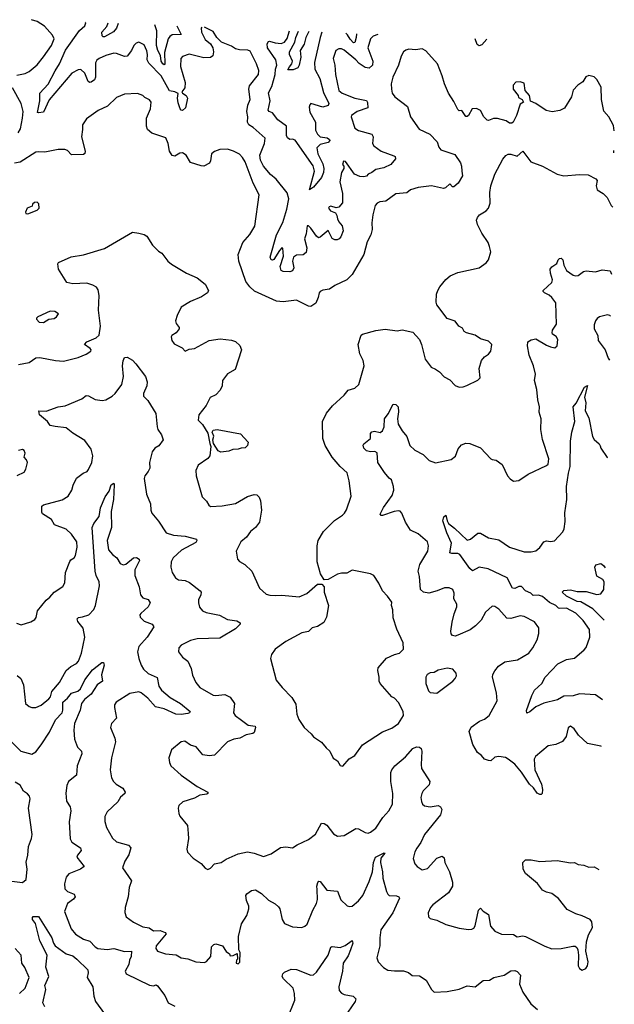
# Model space of a CAD drawing. Extents: x 1839239 to 1929705, y 762242 to 910352.
# Tile 429 of 429: x 1919714 to 1924207, y 900534 to 907969. Entities that reach past the tile are written whole.
import ezdxf

# ---------------------------------------------------------------- set-up
doc = ezdxf.new("R2010")
doc.units = 0

msp = doc.modelspace()

# ---------------------------------------------------------------- linework, layer by layer
at = {"layer": '0CON10XD'}
for points in [[(1919691.1, 907548.9), (1919755, 907561.5), (1919785, 907577.1), (1919845, 907628.6), (1919895, 907688.6), (1919954.5, 907775), (1919973.3, 907825), (1919961.4, 907851.4), (1919900.3, 907920.3), (1919845, 907954.3), (1919803.5, 907968.7)], [(1921090.2, 907913.3), (1921084.2, 907905), (1921087.1, 907875), (1921115, 907819.2), (1921155.7, 907785.7), (1921172.5, 907755), (1921178.6, 907725), (1921172, 907695), (1921155, 907682), (1921105, 907681.9), (1920995, 907707.9), (1920945, 907690.6), (1920930.5, 907675), (1920928.2, 907615), (1920963.3, 907495), (1920960.8, 907455), (1920939.7, 907425), (1920944.7, 907415), (1920972.8, 907395), (1920981.8, 907375), (1920967.7, 907302.3), (1920945, 907283.3), (1920934.6, 907284.6), (1920926, 907296), (1920910.8, 907340.8), (1920905.8, 907375), (1920910.3, 907410.3), (1920885, 907423.8), (1920845, 907432.5), (1920783.3, 907545), (1920690.9, 907640.9), (1920676.5, 907665), (1920679.7, 907705), (1920675, 907734), (1920655, 907779.4), (1920615, 907800), (1920595, 907792), (1920576, 907775), (1920559.2, 907735), (1920525, 907693.1), (1920505, 907689.5), (1920445, 907713.3), (1920425, 907715.5), (1920365, 907698.8), (1920313.7, 907676.4), (1920297.1, 907662.9), (1920286.7, 907643.3), (1920287.8, 907535), (1920279.4, 907515), (1920255, 907496.7), (1920245, 907494.4), (1920231.9, 907501.9), (1920205.3, 907565), (1920175, 907592), (1920155, 907590.6), (1920108.2, 907565), (1919935.8, 907364.2), (1919895, 907270), (1919855, 907264.3), (1919848.3, 907268.3), (1919866.2, 907355), (1919865.7, 907415), (1919928.6, 907481.4), (1919982.9, 907582.9), (1920015.5, 907634.5), (1920061.2, 907738.8), (1920165, 907887.8), (1920205, 907923.3), (1920214.1, 907945), (1920212.1, 907951.1)], [(1920458.3, 907940.5), (1920444.2, 907905.8), (1920422, 907878), (1920355, 907840), (1920345, 907840), (1920337.9, 907847.9), (1920335.5, 907875), (1920371.5, 907918.5), (1920381.7, 907943.8)], [(1920902.2, 907921.4), (1920933, 907857), (1920865, 907854.5), (1920847.1, 907842.9), (1920836.2, 907825), (1920808.8, 907721.2), (1920811.4, 907635), (1920805, 907628.6), (1920795, 907635.6), (1920783.8, 907655), (1920778.8, 907698.8), (1920757.7, 907735), (1920746.7, 907775), (1920750.2, 907885), (1920736.2, 907928.6)], [(1922421, 907856.1), (1922385, 907843.3), (1922364.1, 907825), (1922343.5, 907755), (1922381.4, 907655), (1922378.5, 907625), (1922355, 907603.2), (1922325, 907608.4), (1922278.5, 907638.5), (1922255, 907665.8), (1922165, 907739.1), (1922145, 907747.8), (1922125, 907747.8), (1922103.1, 907735), (1922082.9, 907675), (1922094.7, 907625), (1922099.4, 907555), (1922124.6, 907435), (1922150, 907415), (1922245, 907377.1), (1922335, 907358.6), (1922342.4, 907342.4), (1922345, 907304), (1922262.9, 907275), (1922220.6, 907245), (1922217.8, 907235), (1922245, 907148.8), (1922275, 907130.9), (1922375.5, 907105.5), (1922384.2, 907085), (1922380.6, 907035), (1922389.2, 907015), (1922445, 906975.6), (1922541.9, 906941.9), (1922551.2, 906935), (1922552.3, 906917.7), (1922518.8, 906875), (1922465, 906851.2), (1922405, 906838.5), (1922375, 906814.4), (1922346.8, 906803.2), (1922333.2, 906786.8), (1922315, 906781.9), (1922285, 906784.4), (1922243.4, 906803.4), (1922175, 906897.5), (1922160, 906900), (1922153.8, 906875), (1922163.3, 906863.3), (1922163.3, 906845), (1922145.9, 906814.1), (1922133.3, 906745), (1922153.5, 906655), (1922152, 906585), (1922125, 906552), (1922105, 906549.2), (1922065, 906560), (1922051.2, 906555), (1922048, 906545), (1922062, 906525), (1922100, 906510), (1922111.1, 906491.1), (1922115.6, 906464.4), (1922125, 906442.5), (1922150.9, 906410.9), (1922157.5, 906375), (1922141.4, 906328.6), (1922126.9, 906313.1), (1922112.4, 906307.6), (1922095, 906305.9), (1922075.3, 906315.3), (1922045, 906375.8), (1921985, 906326.2), (1921972.3, 906322.3), (1921956.2, 906335), (1921915, 906393.3), (1921895, 906412.5), (1921885, 906412.5), (1921877.7, 906352.3), (1921866, 906315), (1921884.5, 906245), (1921878.5, 906211.5), (1921856.7, 906193.3), (1921805, 906190.4), (1921783.5, 906175), (1921775.6, 906145), (1921785.7, 906095), (1921775, 906072.9), (1921755, 906064.5), (1921705, 906068), (1921690.8, 906075), (1921683.1, 906105), (1921706, 906184), (1921703.3, 906243.3), (1921695, 906246.7), (1921676, 906225), (1921635, 906158), (1921625, 906152.5), (1921615, 906156.2), (1921607.5, 906175), (1921654.6, 906345), (1921703, 906437), (1921731.9, 906538.1), (1921746.7, 906615), (1921735, 906661.4), (1921652.5, 906765), (1921609.7, 906799.7), (1921555, 906862.5), (1921533.3, 906906.7), (1921528.6, 906945), (1921564.6, 907035), (1921567.8, 907075), (1921478.9, 907155), (1921445.5, 907175.5), (1921434.8, 907195), (1921437.5, 907235), (1921429.5, 907275), (1921436.9, 907323.1), (1921455.4, 907365), (1921444.1, 907445), (1921451.4, 907468.6), (1921517.9, 907555), (1921520.4, 907585), (1921504.4, 907635), (1921455, 907730), (1921437.7, 907737.7), (1921375, 907740), (1921345, 907747.5), (1921315, 907768.5), (1921238.9, 907798.9), (1921204.4, 907834.4), (1921175, 907878.9), (1921109.6, 907912.5)], [(1921998.1, 907874.3), (1921983.1, 907835), (1921941.1, 907645), (1921944.7, 907595), (1921982.4, 907525), (1922010, 907420), (1922050.6, 907335), (1922045, 907320), (1922005, 907307.5), (1921915, 907336), (1921905, 907326.7), (1921901.7, 907308.3), (1921905, 907270.8), (1921948.4, 907195), (1921949.6, 907135), (1921964, 907104), (1921984.8, 907084.8), (1922036.1, 907076.1), (1922054.4, 907065), (1922057.1, 907057.1), (1922045, 907040.7), (1921983.6, 907025), (1921959.6, 907000.4), (1921966.8, 906956.8), (1922005, 906880), (1922011.6, 906845), (1922010, 906815), (1921995, 906776.9), (1921935, 906702.9), (1921903.3, 906683.3), (1921940.4, 906825), (1921930.5, 906865), (1921795, 907058.9), (1921775, 907067.1), (1921755, 907064.4), (1921737.5, 907077.5), (1921731.1, 907095), (1921729.4, 907165), (1921663.5, 907213.5), (1921625.3, 907265.3), (1921600, 907275), (1921591.9, 907285), (1921607.5, 907355), (1921594.7, 907415.3), (1921619.2, 907465), (1921645.3, 907555), (1921645.9, 907595), (1921655.8, 907625.8), (1921648.4, 907665), (1921587.5, 907755), (1921584.3, 907785.7), (1921593.3, 907805), (1921602.5, 907807.5), (1921643.6, 907793.6), (1921690.5, 907789.5), (1921715, 907800), (1921735, 907825.4), (1921752.6, 907884.8)], [(1921897.6, 907878.6), (1921874.9, 907835.1), (1921863.7, 907785), (1921833.5, 907735), (1921837.1, 907685), (1921824.7, 907625.3), (1921814.5, 907605.5), (1921780.3, 907589.7), (1921740.5, 907590.5), (1921753.6, 907613.6), (1921769.7, 907635), (1921775.4, 907655), (1921752.5, 907705), (1921751.9, 907725), (1921792.2, 907797.8), (1921800.6, 907835), (1921821.1, 907881.9)], [(1922258.4, 907863.1), (1922256.7, 907835), (1922245, 907797.5), (1922235, 907793.5), (1922211.7, 907821.7), (1922190.7, 907855), (1922179.4, 907866.5)], [(1923242.4, 907820.8), (1923205, 907780), (1923185, 907771.2), (1923171.7, 907781.7), (1923155.4, 907824.5)], [(1924207, 907130.2), (1924200, 907170), (1924166, 907236), (1924128.9, 907278.9), (1924110, 907365), (1924108.3, 907458.3), (1924075, 907517.5), (1924055, 907537.5), (1924015, 907547.5), (1923992.3, 907537.7), (1923969.5, 907500.5), (1923930, 907475), (1923895, 907436.2), (1923884.2, 907385), (1923829.5, 907300.5), (1923795, 907283.3), (1923737, 907273), (1923692.1, 907282.1), (1923615, 907336), (1923573.3, 907353.3), (1923565, 907397.5), (1923533.6, 907433.6), (1923525, 907490), (1923495, 907500), (1923463, 907497), (1923442.5, 907475), (1923442.5, 907445), (1923480, 907395), (1923481.7, 907381.7), (1923510, 907365), (1923520, 907345), (1923495, 907330), (1923466.7, 907245), (1923442.5, 907195), (1923433, 907187), (1923415, 907187.5), (1923390, 907205), (1923325, 907223.3), (1923295, 907223.3), (1923255, 907207.5), (1923245, 907210), (1923220, 907235), (1923195, 907283.3), (1923165, 907297.5), (1923133.9, 907296.1), (1923104.1, 907245.9), (1923095, 907236.7), (1923085, 907237.5), (1923055, 907282.5), (1923035, 907280), (1923025, 907290), (1922995, 907350), (1922953.3, 907415), (1922923.2, 907483.2), (1922907.1, 907545), (1922872, 907635), (1922782.7, 907732.7), (1922755, 907748), (1922705, 907740), (1922655, 907745.8), (1922630.6, 907739.4), (1922613.2, 907726.8), (1922595.7, 907694.3), (1922575.6, 907625), (1922532.2, 907535), (1922521.9, 907485), (1922523.4, 907443.4), (1922528.6, 907415), (1922547.4, 907387.4), (1922644.3, 907314.3), (1922666.2, 907235), (1922733, 907143), (1922813.3, 907105), (1922867.3, 907047.3), (1922880, 907005), (1922896.7, 906985), (1923001.4, 906951.4), (1923045, 906887.5), (1923052.9, 906862.9), (1923054.4, 906825.6), (1923060.8, 906789.2), (1923026.8, 906733.2), (1922995, 906706.2), (1922985, 906707.5), (1922965, 906728.8), (1922930.9, 906699.1), (1922915, 906694.3), (1922825, 906714.2), (1922725, 906702), (1922667.5, 906685), (1922638.3, 906661.7), (1922555, 906652.5), (1922481.2, 906598.8), (1922435, 906593.3), (1922415, 906584.3), (1922399.2, 906565), (1922381.8, 906495), (1922375.4, 906435), (1922378, 906385), (1922368, 906345), (1922338.9, 906291.1), (1922313.1, 906195), (1922226.4, 906045), (1922186.9, 906005), (1922095, 905962.3), (1922055, 905934.4), (1922004.3, 905925.7), (1921984.2, 905915.8), (1921976.2, 905905), (1921969.5, 905870.5), (1921952.3, 905827.7), (1921915, 905804), (1921895, 905806.2), (1921805, 905850.6), (1921705, 905838.8), (1921655, 905842.4), (1921489.1, 905919.1), (1921451.7, 905951.7), (1921422.6, 905992.6), (1921370.8, 906145), (1921364.1, 906195.9), (1921398.8, 906285), (1921453.4, 906346.6), (1921490.6, 906409.4), (1921524.2, 906645), (1921476.9, 906735), (1921416.5, 906895), (1921397.8, 906927.8), (1921375, 906954.2), (1921328.8, 906975), (1921285, 906991.2), (1921225, 906987.5), (1921185, 906974), (1921163.1, 906955), (1921156.6, 906903.4), (1921148, 906885), (1921105, 906863.8), (1921085, 906864), (1921005, 906891.2), (1920971.2, 906945), (1920945, 906963.8), (1920925, 906960), (1920885, 906937.1), (1920865, 906944), (1920845.6, 906975.6), (1920835.6, 907035), (1920816.9, 907076.9), (1920712, 907112), (1920678.9, 907138.9), (1920671.5, 907165), (1920672.2, 907225), (1920703.3, 907295), (1920706.7, 907345), (1920695, 907362.5), (1920660.5, 907380.5), (1920645.5, 907395.5), (1920605, 907411.1), (1920505, 907405.8), (1920445, 907380), (1920378, 907315), (1920308, 907282), (1920219.1, 907220.9), (1920188.6, 907175), (1920188.8, 907138.8), (1920180, 907085), (1920208.9, 906975), (1920205, 906958.8), (1920195, 906950.8), (1920105, 906948.9), (1920075, 906981.4), (1920055, 906988.8), (1920005, 906988.2), (1919905, 906968.9), (1919855, 906971.9), (1919835, 906967.1), (1919716.7, 906893.3), (1919675, 906885.4)], [(1919701.1, 907115), (1919719.6, 907145), (1919735.7, 907224.3), (1919739.7, 907275), (1919725.5, 907335), (1919658.6, 907455)], [(1924203.5, 906963.9), (1924202.5, 906965), (1924203.9, 906981.7)], [(1923264, 906256), (1923254.2, 906285), (1923205.8, 906355.8), (1923172.3, 906422.3), (1923166.7, 906455), (1923173.3, 906475), (1923187.5, 906495), (1923237.5, 906525), (1923256.7, 906545), (1923267.7, 906582.3), (1923267.5, 906665), (1923274, 906715), (1923305, 906802.5), (1923363.9, 906916.1), (1923387, 906943), (1923405, 906952.5), (1923425, 906952.5), (1923471.7, 906938.3), (1923515, 906976.7), (1923576, 906896), (1923665, 906863.8), (1923775, 906802.9), (1923825, 906790), (1923945, 906800.8), (1924008.3, 906798.3), (1924066.1, 906766.1), (1924077.5, 906755), (1924070, 906715), (1924077.5, 906685), (1924122.5, 906655), (1924153.3, 906625), (1924182.5, 906565), (1924194.9, 906552.8)], [(1919775, 906502.5), (1919845, 906530), (1919860, 906545), (1919858.3, 906578.3), (1919845, 906590), (1919825, 906587.5), (1919810, 906575), (1919808.3, 906561.7), (1919770, 906545), (1919757.5, 906515), (1919760, 906505), (1919775, 906502.5)], [(1919705, 905364), (1919785, 905379.2), (1919835, 905415.7), (1919865, 905417.8), (1919985, 905394.3), (1920045, 905390.6), (1920155, 905416.7), (1920217.4, 905442.6), (1920251.2, 905465), (1920253.8, 905475), (1920246, 905485), (1920203.3, 905515), (1920220, 905535), (1920292.7, 905567.3), (1920313.6, 905586.4), (1920323.8, 905655), (1920309.7, 905775), (1920315.3, 905885.3), (1920308, 905928), (1920295, 905950), (1920267.5, 905965), (1920222, 905978), (1920115, 905974.3), (1920070, 905985), (1920006.7, 906085), (1920002.5, 906125), (1920007.5, 906135), (1920101.7, 906178.3), (1920196.1, 906193.9), (1920355, 906241.2), (1920565, 906364), (1920615, 906356), (1920655, 906346.2), (1920675, 906333.3), (1920718, 906265), (1920761.7, 906221.7), (1920788.8, 906205), (1920834, 906145), (1920861.7, 906121.7), (1920974.3, 906054.3), (1921055, 906020), (1921115, 905972.5), (1921140, 905925), (1921133.3, 905905), (1921086.7, 905876.7), (1921005, 905840.8), (1920935, 905798), (1920904.1, 905735.9), (1920890, 905695), (1920896.7, 905675), (1920920, 905645), (1920920, 905635), (1920895, 905604), (1920863.8, 905585), (1920858.8, 905575), (1920863.8, 905545), (1920881.7, 905521.7), (1920940.7, 905490.7), (1920965, 905466.7), (1920995, 905481.2), (1921035, 905486), (1921145, 905545.7), (1921228.8, 905558.8), (1921315, 905549.2), (1921345, 905538), (1921377.9, 905507.9), (1921389.2, 905475), (1921342.3, 905327.7), (1921283.8, 905295), (1921246.2, 905245), (1921244, 905205), (1921229.1, 905170.9), (1921195, 905136.2), (1921152, 905115), (1921124.1, 905055.9), (1921066.7, 904985), (1921063.3, 904945), (1921095, 904912.5), (1921135.5, 904845.5), (1921149.6, 904769.6), (1921158.6, 904745), (1921150.4, 904675), (1921135, 904655.6), (1921063.3, 904605), (1921044.2, 904565), (1921048, 904525), (1921093.3, 904365), (1921125, 904332.5), (1921142.3, 904302.3), (1921155, 904293.8), (1921245, 904298.8), (1921345, 904316.2), (1921435, 904368), (1921485, 904384), (1921505, 904381.2), (1921523.2, 904363.2), (1921534.3, 904335), (1921540, 904265), (1921525.6, 904175), (1921495.8, 904135), (1921457.2, 904102.8), (1921427.6, 904062.4), (1921384.2, 904025.8), (1921350, 903955), (1921358.8, 903895), (1921375, 903878), (1921415, 903854.2), (1921467.1, 903805), (1921525.8, 903675), (1921575, 903630.8), (1921605, 903624.3), (1921645, 903620), (1921695, 903623.8), (1921825, 903610), (1921883, 903637), (1921965, 903707.5), (1921997, 903707), (1922013.3, 903685), (1922013.8, 903645), (1922046.2, 903545), (1922032.3, 903457.7), (1922012.3, 903417.7), (1921965, 903386.2), (1921925, 903376.7), (1921895, 903350), (1921845, 903340), (1921725, 903272.5), (1921643.3, 903215), (1921616.2, 903175), (1921610, 903145), (1921652.3, 902982.3), (1921696.7, 902925), (1921770.9, 902850.9), (1921800.5, 902800.5), (1921808.5, 902725), (1921823.6, 902683.6), (1921862.5, 902625), (1921916.8, 902576.8), (1921935, 902553.8), (1921995, 902513.3), (1922029.3, 902469.3), (1922057.5, 902445), (1922083, 902393), (1922115, 902373.3), (1922135, 902337.5), (1922155, 902332.5), (1922202.2, 902387.8), (1922245, 902413.3), (1922305, 902492.9), (1922455, 902592.5), (1922525, 902618), (1922575, 902653.3), (1922614.2, 902715), (1922610.8, 902745), (1922575, 902813.3), (1922545, 902844.5), (1922524.7, 902854.7), (1922438.8, 902955), (1922430, 902975), (1922431.2, 903005), (1922418.8, 903055), (1922422.5, 903075), (1922485, 903146.7), (1922545, 903176), (1922583.6, 903186.4), (1922613.6, 903216.4), (1922612.3, 903262.3), (1922562.5, 903367.5), (1922537, 903453), (1922533.6, 903513.6), (1922523.3, 903545), (1922525, 903570), (1922493.8, 903615), (1922455.6, 903655.6), (1922427.5, 903715), (1922390.5, 903770.5), (1922363.8, 903783.8), (1922225, 903812.9), (1922185, 903788.8), (1922145, 903790), (1922115, 903781.2), (1922045, 903742.5), (1922015, 903740), (1921986.7, 903785), (1921960.8, 903875), (1921962, 903995), (1921968.8, 904035), (1922008.8, 904105), (1922093.3, 904186.7), (1922153.8, 904226.2), (1922167.9, 904242.1), (1922183.3, 904266.7), (1922218.8, 904371.2), (1922204.2, 904485.8), (1922187.8, 904547.8), (1922136.2, 904595), (1922075, 904664.3), (1922022.6, 904752.6), (1922004.4, 904805), (1922001.1, 904935), (1922031.4, 904998.6), (1922076.8, 905053.2), (1922165, 905133.8), (1922195, 905172), (1922245, 905186.7), (1922276, 905215), (1922316, 905355), (1922310, 905395), (1922284, 905445), (1922272, 905515), (1922295, 905586), (1922305, 905594), (1922405, 905622.5), (1922475, 905632), (1922565, 905619.2), (1922605, 905626), (1922685, 905610), (1922734.2, 905554.2), (1922750, 905515), (1922776.7, 905405), (1922824.1, 905344.1), (1922855, 905330), (1922885, 905310), (1922921.7, 905271.7), (1922965, 905250), (1923005, 905206.7), (1923033.9, 905193.9), (1923065, 905196.2), (1923093.6, 905206.4), (1923175, 905247.5), (1923192.5, 905265), (1923186.2, 905335), (1923203.8, 905395), (1923226.1, 905423.9), (1923255.9, 905444.1), (1923273.6, 905466.4), (1923282.5, 905515), (1923255, 905540), (1923195, 905560), (1923155, 905586), (1923090, 905605), (1923073.3, 905615), (1923059.3, 905639.3), (1923032.5, 905655), (1923005, 905693.3), (1922943.6, 905713.6), (1922866.1, 905816.1), (1922861.2, 905835), (1922864.3, 905895), (1922872.5, 905925), (1922888.3, 905951.7), (1922933.4, 906006.6), (1922966.7, 906035), (1923025, 906060.6), (1923185, 906094.4), (1923237.6, 906132.4), (1923256, 906155), (1923274, 906215), (1923264, 906256)], [(1924109.9, 902479.4), (1924105, 902482), (1924003.2, 902503.2), (1923936.7, 902565), (1923903.3, 902615), (1923875, 902633.3), (1923859.3, 902620.7), (1923842, 902555), (1923815, 902518), (1923765, 902496), (1923706.7, 902485), (1923611.2, 902405), (1923600.8, 902385), (1923607.5, 902305), (1923656.6, 902196.6), (1923664.3, 902155), (1923662, 902125), (1923655, 902118), (1923645, 902118.6), (1923625, 902129.4), (1923597.3, 902167.3), (1923566.9, 902195), (1923505.5, 902285.5), (1923455, 902346.2), (1923405, 902386), (1923383.6, 902396.4), (1923335, 902406.2), (1923305, 902398.8), (1923275, 902373.3), (1923255, 902373.8), (1923225, 902384), (1923202.3, 902412.3), (1923172.2, 902435), (1923137.5, 902495), (1923110, 902595), (1923125, 902625.8), (1923188.8, 902671.2), (1923225, 902688.1), (1923261.9, 902715), (1923320.8, 902825), (1923316.6, 902886.6), (1923286.4, 903005), (1923288.9, 903025), (1923305, 903052), (1923331.8, 903088.2), (1923380.3, 903119.7), (1923475, 903135.8), (1923562, 903185), (1923591.4, 903225), (1923623.1, 903285), (1923635.7, 903335), (1923635.7, 903375.7), (1923605, 903422), (1923525, 903462), (1923495, 903467.5), (1923425, 903447.5), (1923395, 903450), (1923335, 903518), (1923305, 903538.8), (1923285, 903540), (1923234, 903496), (1923201.1, 903435), (1923159.2, 903390.8), (1923117.6, 903362.4), (1923025, 903320.6), (1923005, 903314.4), (1922985, 903318.8), (1922975, 903332.5), (1922971.9, 903351.9), (1922980.6, 903419.4), (1922996.8, 903483.2), (1923017.5, 903535), (1923015.8, 903555), (1922994.4, 903595), (1922997.9, 903637.9), (1922986.8, 903666.8), (1922958.3, 903678.3), (1922925, 903678.8), (1922867.5, 903655), (1922805, 903638.5), (1922765, 903645.5), (1922742.2, 903665), (1922735.4, 903765.4), (1922724.6, 903805.4), (1922738.5, 903855), (1922796.9, 903955), (1922802.7, 903995), (1922794.4, 904025), (1922725, 904087.5), (1922668, 904115), (1922630, 904175), (1922601.7, 904241.7), (1922588.3, 904258.3), (1922575, 904261.2), (1922543.9, 904253.9), (1922455, 904224.3), (1922444.3, 904224.3), (1922438, 904235), (1922463.3, 904285), (1922529.5, 904375), (1922540.6, 904415), (1922538.1, 904445), (1922523.1, 904493.1), (1922505, 904506.2), (1922469.8, 904549.8), (1922418.8, 904625), (1922415, 904697.5), (1922397.7, 904707.7), (1922365, 904705.7), (1922333.5, 904713.5), (1922314.5, 904734.5), (1922310, 904755), (1922314.5, 904765.5), (1922364, 904805), (1922365.8, 904844.2), (1922374.4, 904855.6), (1922395, 904861.4), (1922437.3, 904852.7), (1922455, 904863.8), (1922469.1, 904895), (1922470.5, 904955), (1922497.4, 904992.6), (1922535, 905066), (1922555, 905063.8), (1922574.2, 905044.2), (1922577, 905007), (1922569.4, 904955), (1922574.4, 904915), (1922602.9, 904865), (1922640.3, 904820.3), (1922662.4, 904752.4), (1922699.3, 904719.3), (1922762.5, 904685), (1922808.9, 904638.9), (1922855, 904623.3), (1922975, 904648.8), (1923006.5, 904673.5), (1923027.5, 904727.5), (1923051.2, 904758.8), (1923085, 904771.2), (1923115, 904769.2), (1923197, 904737), (1923275, 904653.3), (1923285, 904646.7), (1923315, 904643.3), (1923359.5, 904609.5), (1923400, 904525), (1923420.5, 904500.5), (1923445, 904483.8), (1923485, 904490), (1923555, 904536), (1923695, 904601.2), (1923707.1, 904612.9), (1923711.7, 904651.7), (1923665, 904797.5), (1923651.4, 904875), (1923653.8, 904955), (1923638.8, 905005), (1923642, 905045), (1923628.6, 905098.6), (1923621.8, 905175), (1923604.1, 905245), (1923611.1, 905291.1), (1923596.9, 905355), (1923564.4, 905435), (1923550, 905505), (1923553.3, 905535), (1923577.7, 905552.3), (1923615, 905560), (1923695, 905510), (1923725, 905498), (1923758.3, 905491.7), (1923776, 905505), (1923781.2, 905555), (1923767, 905577), (1923740, 905595), (1923736.2, 905605), (1923740, 905625), (1923770.7, 905669.3), (1923765, 905830), (1923735, 905871.2), (1923715, 905888.8), (1923680, 905905), (1923670, 905915), (1923670, 905925), (1923733.8, 905985), (1923740, 906005), (1923724.2, 906055), (1923723.3, 906085), (1923735, 906102.5), (1923773, 906127), (1923783.9, 906156.1), (1923793.9, 906166.1), (1923805, 906166.7), (1923817.5, 906155), (1923826.2, 906115), (1923844.5, 906074.5), (1923895, 906040), (1923915, 906033.3), (1923935, 906036.7), (1923975, 906066.7), (1923995, 906073.3), (1924065, 906064), (1924115, 906080), (1924175, 906073.3), (1924184.4, 906047.7)], [(1919895, 905682.5), (1919935, 905707.5), (1919975, 905713.3), (1919992.5, 905725), (1920008.3, 905748.3), (1919980, 905765), (1919945, 905768.8), (1919850, 905725), (1919840, 905715), (1919841.7, 905708.3), (1919860, 905685), (1919895, 905682.5)], [(1924177.7, 905730.1), (1924172.5, 905735), (1924155, 905741.2), (1924096.1, 905723.9), (1924077.7, 905712.3), (1924064.3, 905695.7), (1924054.3, 905665), (1924054.3, 905634.3), (1924082, 905585), (1924085, 905547.5), (1924114.3, 905505), (1924137.1, 905475), (1924161.7, 905411.7), (1924170.8, 905398.6)], [(1919690.8, 903410.8), (1919725, 903400), (1919798.1, 903421.9), (1919829.5, 903440.5), (1919838.8, 903455), (1919848.8, 903505), (1919913.3, 903585), (1919942.7, 903607.3), (1919974, 903645), (1920040.9, 903689.1), (1920054.5, 903715.5), (1920060, 903795), (1920092.4, 903877.6), (1920100, 903890), (1920125, 903905.8), (1920136.4, 903923.6), (1920149.1, 903985), (1920145.5, 904025), (1920104.3, 904085), (1920065, 904120.6), (1919976.2, 904155), (1919953.1, 904195), (1919887.4, 904237.4), (1919880.9, 904250.9), (1919880, 904295), (1919893.8, 904306.2), (1920035, 904343.1), (1920079.8, 904370.2), (1920108.6, 904415), (1920116.9, 904455), (1920142.1, 904507.9), (1920193.3, 904545), (1920223.2, 904556.8), (1920235, 904572), (1920259.5, 904625), (1920266.4, 904675), (1920253.1, 904725), (1920205, 904790), (1920115.6, 904845.6), (1920065, 904885.7), (1919982.7, 904897.3), (1919945, 904903.8), (1919922.9, 904935), (1919864.5, 904985), (1919857.5, 905015), (1919915, 905013.8), (1920005, 905045.4), (1920057.4, 905052.6), (1920184.2, 905105.8), (1920215, 905130), (1920235, 905128.8), (1920285, 905100.8), (1920335.9, 905094.1), (1920365, 905098), (1920413.7, 905126.3), (1920435, 905145.7), (1920485.3, 905214.7), (1920498.5, 905275), (1920491.5, 905355), (1920495, 905392.5), (1920505, 905416.7), (1920525, 905420), (1920565, 905396.7), (1920591.2, 905371.2), (1920665.6, 905275.6), (1920677.5, 905235), (1920675.8, 905205), (1920648.2, 905145), (1920648.2, 905125), (1920682.1, 905092.1), (1920743.1, 904995), (1920752.5, 904895), (1920758, 904875), (1920786, 904835), (1920798.8, 904795), (1920765, 904751.2), (1920735, 904734), (1920714.5, 904705.5), (1920694.4, 904625), (1920696.8, 904583.2), (1920685, 904556.2), (1920660, 904525), (1920654.3, 904505), (1920672.9, 904385), (1920702.7, 904312.7), (1920703.9, 904263.9), (1920712.7, 904242.7), (1920762.4, 904182.4), (1920821.2, 904095), (1920875.4, 904075.4), (1920965, 904068.5), (1921048.8, 904045), (1921052, 904035), (1921045, 904022), (1920937.6, 903962.4), (1920874.3, 903905), (1920859.4, 903875), (1920856.9, 903835), (1920867.1, 903795), (1920892, 903755), (1920915, 903739.2), (1920965, 903734.2), (1920998, 903718), (1921078, 903655), (1921086, 903645), (1921082.9, 903625), (1921065, 903587.5), (1921064.2, 903564.2), (1921072.1, 903532.1), (1921095, 903504), (1921122.4, 903492.4), (1921222.4, 903472.4), (1921285, 903440), (1921355, 903430), (1921380, 903415), (1921380, 903405), (1921345, 903369.2), (1921225, 903297.8), (1921055, 903293.1), (1921005, 903281.4), (1920933.8, 903245), (1920916.2, 903225), (1920913.8, 903195), (1920943.3, 903155), (1920984.4, 903124.4), (1921008.3, 903068.3), (1921019.3, 903019.3), (1921044.5, 902964.5), (1921075, 902926), (1921175, 902868.9), (1921195, 902864.6), (1921263.3, 902873.3), (1921305, 902852.9), (1921338.1, 902805), (1921329.2, 902735), (1921342.5, 902715), (1921389.5, 902679.5), (1921440.6, 902640.6), (1921492.5, 902635), (1921495.8, 902625), (1921485, 902586.7), (1921475, 902578.8), (1921425, 902567.5), (1921377.3, 902542.7), (1921333, 902537), (1921285, 902516.9), (1921185, 902414.4), (1921145, 902409.2), (1921098.3, 902418.3), (1921046.8, 902476.8), (1921005, 902491.2), (1920960.7, 902520.7), (1920935, 902516.7), (1920860, 902455), (1920840, 902395), (1920845, 902360), (1920856.7, 902335), (1920934.4, 902264.4), (1921055, 902179.2), (1921136.7, 902135), (1921136.7, 902125), (1921128.8, 902121.2), (1921075, 902114), (1921035, 902091.2), (1920946.1, 902063.9), (1920916.7, 902035), (1920911.2, 902015), (1920916.7, 901975), (1920923.8, 901955), (1920982, 901885), (1920985.8, 901824.2), (1920990, 901785), (1920978, 901705), (1920983, 901683), (1921025, 901637.5), (1921085, 901596), (1921115, 901561.2), (1921135, 901552), (1921155, 901561.2), (1921185, 901593.8), (1921235, 901604), (1921275, 901630), (1921365, 901671.2), (1921435, 901686), (1921485, 901675.7), (1921555, 901650.6), (1921615, 901670.8), (1921685, 901717.1), (1921725, 901722.9), (1921775, 901715.7), (1921810.8, 901739.2), (1921895, 901778.6), (1921950.2, 901819.8), (1921995, 901901.2), (1922015, 901898), (1922035.5, 901885.5), (1922085, 901820), (1922115, 901803.3), (1922165, 901808.8), (1922255, 901861.4), (1922275, 901859.2), (1922325, 901830), (1922347, 901827), (1922365, 901833.3), (1922406, 901865), (1922457.1, 901945), (1922504.3, 901995), (1922531.4, 902045), (1922533.1, 902125), (1922517.1, 902215), (1922519.2, 902285), (1922525.6, 902305), (1922549.4, 902335), (1922628.5, 902401.5), (1922684.2, 902465), (1922711.7, 902478.3), (1922735, 902475.7), (1922748, 902465), (1922752.9, 902445), (1922747.5, 902345), (1922751.2, 902315), (1922814, 902215), (1922808.1, 902191.9), (1922763.6, 902146.4), (1922751.4, 902125), (1922745.6, 902095), (1922750.6, 902065), (1922758.6, 902045), (1922773, 902033), (1922815, 902024.3), (1922875, 902036), (1922894.2, 902024.2), (1922904, 902005), (1922892.9, 901965), (1922771.4, 901815), (1922743.8, 901756.2), (1922715, 901714), (1922700.8, 901685), (1922688, 901635), (1922700, 901595), (1922716.2, 901575), (1922755, 901550), (1922795, 901560), (1922865, 901636.2), (1922905, 901653.3), (1922920, 901640), (1922926.2, 901605), (1922962.5, 901535), (1922984.3, 901455), (1922984, 901425), (1922955, 901376.7), (1922836.7, 901285), (1922818.8, 901265), (1922800, 901225), (1922803.3, 901195), (1922815, 901182.5), (1922865, 901168), (1922935, 901136), (1923035, 901110), (1923105, 901098.8), (1923129.3, 901100.7), (1923145, 901110), (1923155, 901127.5), (1923181.2, 901245), (1923195, 901260), (1923215, 901237.5), (1923255, 901212.5), (1923271.8, 901125), (1923305, 901087.1), (1923355, 901064.3), (1923445, 901060), (1923472.9, 901042.9), (1923515, 901050.8), (1923535, 901045.6), (1923682.8, 900972.8), (1923735, 900953.1), (1923805.7, 900954.3), (1923893.6, 900973.6), (1923911.7, 900971.7), (1923923.6, 900963.6), (1923930, 900945), (1923936.2, 900905), (1923934.2, 900824.2), (1923943.3, 900805), (1923965, 900792.5), (1923992.5, 900805), (1924003.8, 900825), (1924010, 900855), (1923991.2, 900935), (1923996, 901005), (1924011.3, 901058.7), (1924043.3, 901115), (1924037, 901157), (1924024.2, 901174.2), (1923965, 901202.9), (1923916.4, 901216.4), (1923850.9, 901250.9), (1923785, 901334), (1923735, 901371.2), (1923695, 901379.6), (1923665, 901394.5), (1923625.3, 901445.3), (1923535, 901521.2), (1923518, 901555), (1923516.1, 901603.9), (1923535, 901623.8), (1923577.5, 901625)], [(1924117.3, 902833.6), (1924065, 902870.5), (1923945, 902878.8), (1923895, 902863.3), (1923825, 902860.5), (1923777.8, 902832.2), (1923675, 902808.5), (1923615, 902779.5), (1923567.7, 902742.3), (1923545, 902732.5), (1923543.6, 902753.6), (1923583.7, 902866.3), (1923604.7, 902905.3), (1923658.1, 902955), (1923685.5, 903004.5), (1923780.8, 903105), (1923845, 903136.5), (1923905, 903148.2), (1923980.2, 903209.8), (1923993.1, 903226.9), (1924020.9, 903305), (1924019.5, 903365), (1923971.4, 903431.4), (1923915, 903488.4), (1923845, 903526.2), (1923795, 903521.8), (1923785, 903526), (1923764.7, 903545), (1923717, 903567), (1923665, 903613.6), (1923635, 903623), (1923595, 903621.1), (1923575, 903639.3), (1923536.3, 903656.3), (1923505, 903687.8), (1923485, 903689.3), (1923455, 903674.7), (1923437.1, 903677.1), (1923398.5, 903755), (1923252.7, 903822.7), (1923185.6, 903834.4), (1923135, 903808), (1923115, 903824), (1923039.4, 903929.4), (1923025, 903937.8), (1922978.1, 903938.1), (1922965, 903944), (1922976.7, 904015), (1922941.9, 904095), (1922912, 904185), (1922917.5, 904215), (1922935, 904227.5), (1922943.8, 904185), (1922954.3, 904164.3), (1923000.2, 904130.2), (1923095, 904039.4), (1923120.8, 904045), (1923175, 904092.5), (1923195, 904091.9), (1923255, 904055.6), (1923335, 904040.6), (1923415.5, 903985.5), (1923525, 903951.4), (1923579.7, 903950.3), (1923615, 903958.8), (1923645, 903982.5), (1923675, 904026.7), (1923695, 904033.3), (1923725, 904028.8), (1923756.2, 904033.8), (1923818, 904102), (1923829.2, 904125), (1923835, 904180), (1923832.8, 904245), (1923847.5, 904345), (1923845.6, 904445), (1923859.8, 904545), (1923874, 904595), (1923876.2, 904785), (1923886.2, 904855), (1923909.4, 904935), (1923895.7, 905045), (1923917.8, 905072.2), (1923982, 905195), (1924005, 905207.5), (1923982.3, 905117.7), (1923990.5, 905075), (1923985.6, 905015), (1924015, 904962.5), (1924042.1, 904822.1), (1924055, 904798.8), (1924093.3, 904765), (1924099.3, 904750.7), (1924104.3, 904734.3), (1924151.7, 904661.7), (1924155.4, 904659)], [(1921234, 904704), (1921213.6, 904713.6), (1921177.3, 904767.3), (1921173.4, 904796.6), (1921182, 904825), (1921168, 904855), (1921175, 904868), (1921206.1, 904873.9), (1921382.3, 904842.3), (1921439.2, 904779.2), (1921435, 904753.3), (1921416.7, 904735), (1921386.8, 904733.2), (1921365, 904724.5), (1921325, 904723.6), (1921295, 904710.4), (1921255, 904704.5), (1921234, 904704)], [(1919695, 904526), (1919747.3, 904552.7), (1919761.2, 904575), (1919773.8, 904625), (1919766, 904645), (1919748.8, 904665), (1919755.4, 904695), (1919748.9, 904715), (1919735, 904722.9), (1919705, 904716.7)], [(1919695.7, 903015.7), (1919723.3, 902995), (1919743, 902947), (1919758.8, 902805), (1919785, 902782), (1919805, 902774), (1919835, 902774), (1919875, 902792), (1919935, 902841.2), (1919945.6, 902855), (1919957.5, 902895), (1920015, 902963.8), (1920063.8, 903055), (1920100, 903085), (1920143, 903107), (1920157.3, 903125), (1920181.2, 903185), (1920206.5, 903305), (1920194, 903374), (1920154.4, 903425), (1920148, 903445), (1920157.5, 903455), (1920188.9, 903458.9), (1920236, 903475), (1920275, 903515.8), (1920287.5, 903545), (1920317.1, 903692.9), (1920314.6, 903725), (1920292.6, 903772.6), (1920285.4, 903805), (1920262.2, 904135), (1920274.2, 904165), (1920313.3, 904216.7), (1920325, 904282.5), (1920360, 904365), (1920390.7, 904409.3), (1920405, 904456.7), (1920425, 904470), (1920427.5, 904457.5), (1920422.9, 904345), (1920404.2, 904255), (1920407.1, 904135), (1920375.5, 904035), (1920385.4, 903965.4), (1920415, 903929.2), (1920448, 903905), (1920472.8, 903862.8), (1920495, 903851.9), (1920515, 903856.9), (1920575, 903904.3), (1920596.6, 903906.6), (1920616.7, 903895), (1920618, 903885), (1920584.5, 903815), (1920585, 903772.5), (1920615.4, 903685.4), (1920625.7, 903625), (1920645, 903604.3), (1920685, 903591.2), (1920700, 903565), (1920684.4, 903535), (1920628, 903485), (1920622.5, 903475), (1920623.9, 903456.1), (1920655, 903426.2), (1920713.8, 903405), (1920728, 903385), (1920678, 903305), (1920614.3, 903235), (1920604.4, 903195), (1920613.1, 903145), (1920630.8, 903095), (1920650, 903065), (1920685, 903032.5), (1920751.5, 903001.5), (1920765.3, 902935), (1920784.8, 902904.8), (1920851.7, 902851.7), (1920928.6, 902805), (1921002.5, 902745), (1920997.5, 902735), (1920985, 902730), (1920935, 902722.5), (1920894, 902725), (1920805, 902766.2), (1920740.2, 902780.2), (1920681.9, 902845), (1920632.9, 902885), (1920615, 902892.3), (1920545, 902881.1), (1920442.5, 902815), (1920430.8, 902795), (1920429.2, 902775), (1920446.2, 902695), (1920406.7, 902655), (1920398.8, 902625), (1920433.2, 902543.2), (1920438.1, 902515), (1920406.9, 902395), (1920398.6, 902305), (1920407.5, 902245), (1920422.5, 902215), (1920444, 902195), (1920494.3, 902165), (1920512, 902135), (1920508.8, 902125), (1920475, 902098), (1920455, 902062), (1920373.8, 901986.2)], [(1924129.8, 903434.9), (1924127.8, 903437.8), (1924045, 903519.6), (1923955, 903572.3), (1923925.7, 903575), (1923845.7, 903615), (1923812.5, 903645), (1923825, 903657.5), (1923875, 903664.2), (1923925, 903650), (1923995, 903650.8), (1924075, 903628.9), (1924105, 903634.3), (1924126.9, 903665), (1924130.6, 903725), (1924120.9, 903740.9), (1924075, 903767.8), (1924059.4, 903835), (1924067.5, 903852.5), (1924105, 903861.2), (1924125, 903846.7), (1924138.1, 903829.7)], [(1919649.1, 902519.1), (1919723.3, 902445), (1919805, 902422.5), (1919835, 902439.2), (1919877.1, 902492.9), (1919940, 902590), (1919985, 902682.5), (1920034.2, 902735), (1920039.5, 902755), (1920039.1, 902815), (1920075, 902844.4), (1920105, 902882.7), (1920152.4, 902897.6), (1920172.9, 902915), (1920207.1, 902985), (1920265, 903060.6), (1920335, 903113.8), (1920345.9, 903115.9), (1920352, 903095), (1920332.3, 903022.3), (1920338.8, 902975), (1920299.2, 902945), (1920252.9, 902875), (1920204, 902836), (1920180.9, 902805), (1920169.6, 902755), (1920128.9, 902655), (1920123.1, 902605), (1920128.6, 902535), (1920151.2, 902475), (1920182, 902445), (1920182.9, 902425), (1920147.5, 902335), (1920141.9, 902265), (1920083.9, 902216.1), (1920070.8, 902185), (1920061.6, 902128.4), (1920068.3, 902068.3), (1920094.2, 902025), (1920100, 901995), (1920087.4, 901912.6), (1920095, 901782.5), (1920108.7, 901758.7), (1920174.3, 901715), (1920179.2, 901695), (1920150.2, 901659.8), (1920145.7, 901645), (1920200.8, 901575), (1920174, 901555), (1920085, 901518.8), (1920064.5, 901494.5), (1920053, 901443), (1920056.2, 901406.2), (1920075, 901386.5), (1920124.5, 901364.5), (1920134, 901345), (1920121.5, 901328.5), (1920076, 901295), (1920052.9, 901235), (1920102.5, 901102.5), (1920135, 901064.4), (1920195, 901026.5), (1920245, 901009.6), (1920285, 900968.5), (1920305, 900956.2), (1920375, 900948.8), (1920425.8, 900954.2), (1920505, 900933.8), (1920558.8, 900935), (1920556.1, 900895), (1920542.8, 900867.2), (1920537.7, 900835), (1920510.6, 900785), (1920518, 900765), (1920695, 900677.5), (1920725, 900674.2), (1920745, 900680), (1920755, 900674.2), (1920810.9, 900600.9), (1920834.5, 900544.5), (1920885, 900520.6)], [(1922865, 902883.8), (1922986.7, 902975), (1923003.8, 902995), (1923013.3, 903015), (1923011.2, 903035), (1922986.7, 903065), (1922945, 903072), (1922875, 903058), (1922845, 903040), (1922815, 903037.5), (1922792.5, 903025), (1922782.5, 903005), (1922783.6, 902956.4), (1922801.7, 902901.7), (1922815, 902887.5), (1922865, 902883.8)], [(1919655, 901464.5), (1919735, 901454), (1919763.8, 901475), (1919770.8, 901555), (1919763.9, 901606.1), (1919775, 901660), (1919779.5, 901725), (1919804.1, 901785.9), (1919807, 901815), (1919779.4, 902015), (1919793.5, 902085), (1919787.8, 902105), (1919773.8, 902123.8), (1919742.1, 902142.1), (1919717.5, 902187.5), (1919680.8, 902210.8)], [(1920373.8, 901986.2), (1920357.2, 901952.8), (1920356.7, 901915), (1920369.3, 901869.3), (1920415, 901788.8), (1920445, 901760.5), (1920535.5, 901735.5), (1920554, 901715), (1920537.8, 901662.2), (1920508.2, 901615), (1920490, 901565), (1920558, 901465), (1920540, 901415), (1920533.8, 901345), (1920510, 901265), (1920508.3, 901228.3), (1920518.8, 901195), (1920573, 901153), (1920645, 901117.8), (1920692.3, 901112.3), (1920725, 901088.6), (1920775, 901090), (1920812.5, 901075), (1920820, 901065), (1920744.3, 900975), (1920742.9, 900955), (1920755, 900934.2), (1920814.6, 900914.6), (1920895, 900906.7), (1920935, 900884.5), (1920985, 900877.8), (1921045, 900855.8), (1921109.5, 900850.5), (1921125, 900856.7), (1921157.5, 900895), (1921162.3, 900967.7), (1921180, 900985), (1921195, 900990), (1921245.8, 900975.8), (1921275, 900932.5), (1921300, 900915), (1921305, 900900), (1921327, 900903), (1921358.3, 900918.3), (1921360, 900875), (1921353, 900867), (1921350, 900845), (1921365, 900840), (1921377, 900853), (1921380, 900925), (1921370, 900945), (1921366.4, 901046.4), (1921389.5, 901140.5), (1921431.4, 901205), (1921444.5, 901255), (1921446, 901276), (1921428.8, 901318.8), (1921423.5, 901356.5), (1921430.8, 901369.2), (1921465, 901394.3), (1921495, 901397.1), (1921541.1, 901371.1), (1921595, 901319.2), (1921645, 901292.5), (1921670.7, 901270.7), (1921679.4, 901255), (1921697.1, 901175), (1921715, 901144.3), (1921775, 901118.6), (1921845, 901113.8), (1921867.3, 901122.7), (1921885, 901140), (1921927.8, 901245), (1921955.9, 901294.1), (1921964.6, 901325), (1921961.7, 901401.7), (1921960, 901425), (1921967.5, 901452.5), (1921975, 901463.3), (1921985, 901461.2), (1922035, 901396.9), (1922115, 901388), (1922141.7, 901321.7), (1922187.9, 901277.9), (1922205, 901272.5), (1922225, 901275.8), (1922275, 901315.7), (1922307.5, 901355), (1922355, 901460), (1922380.4, 901535), (1922387.9, 901605), (1922401.5, 901645), (1922468.3, 901678.3), (1922472.5, 901675), (1922443, 901637), (1922440.5, 901605), (1922454.7, 901535), (1922457.2, 901487.2), (1922485.6, 901385), (1922494.6, 901364.6), (1922505.5, 901355.5), (1922561.7, 901351.7), (1922578.8, 901345), (1922584.2, 901335), (1922534.4, 901225), (1922442.5, 901095), (1922435.8, 901035), (1922436, 900975), (1922413.3, 900885), (1922422.5, 900855), (1922461.7, 900811.7), (1922495, 900792.5), (1922545, 900785.7), (1922615, 900785.8), (1922652.5, 900775), (1922680.7, 900750.7), (1922735, 900750), (1922785.5, 900715.5), (1922825.7, 900645.7), (1922845.8, 900625.8), (1922945, 900629.5), (1923035, 900648.9), (1923095, 900673.1), (1923155, 900666.2), (1923215, 900713.8), (1923265, 900716.7), (1923297.5, 900735), (1923375, 900752.9), (1923425, 900787.1), (1923455, 900789.4), (1923472.4, 900782.4), (1923497.1, 900755), (1923489.4, 900685), (1923515.9, 900625.9), (1923576.3, 900536.3), (1923625.7, 900495)], [(1923577.5, 901625), (1923645, 901612.9), (1923775, 901620.6), (1923875, 901602.9), (1923905, 901604.4), (1923935, 901589.2), (1923975.6, 901585.6), (1924015, 901570), (1924055, 901572), (1924090.5, 901553)], [(1919904.5, 900515), (1919887.8, 900545), (1919911.8, 900645), (1919904.7, 900675), (1919933.4, 900745), (1919912.5, 900815), (1919920.4, 900905), (1919865, 901012), (1919833.9, 901143.9), (1919810, 901175), (1919810, 901190), (1919815, 901197.5), (1919855, 901196.2), (1919955.6, 901035), (1919968.9, 900995), (1919983.1, 900975), (1920065, 900915.8), (1920115, 900899.4), (1920145, 900875.6), (1920228.8, 900795), (1920231.7, 900771.7), (1920223.8, 900735), (1920266.7, 900665), (1920274.4, 900595), (1920285.8, 900555), (1920355, 900462.5)], [(1919713.6, 900616.4), (1919755.7, 900655), (1919786.7, 900735), (1919752.2, 900812.2), (1919728.8, 900845), (1919725.3, 900905.3), (1919679.2, 900955)], [(1921738.9, 900435), (1921791.8, 900565), (1921790.4, 900615), (1921779.1, 900655), (1921706, 900726), (1921698.3, 900745), (1921703.4, 900765), (1921715, 900776), (1921765, 900798), (1921805, 900795.5), (1921915, 900754.4), (1921935, 900757.5), (1921955.6, 900775.6), (1922044.6, 900905), (1922064.4, 900965.6), (1922075, 900969.2), (1922135, 900962.2), (1922172.1, 900977.9), (1922226.4, 901016.4), (1922230.8, 900995), (1922214.3, 900945), (1922195, 900900), (1922158.9, 900845), (1922151.8, 900785), (1922124.6, 900665), (1922128, 900638), (1922145, 900618.1), (1922165, 900608.5), (1922234.3, 900594.3), (1922254, 900575), (1922248.6, 900555), (1922164.4, 900435)]]:
    msp.add_lwpolyline(points, dxfattribs=at)

doc.saveas('drawing.dxf')
